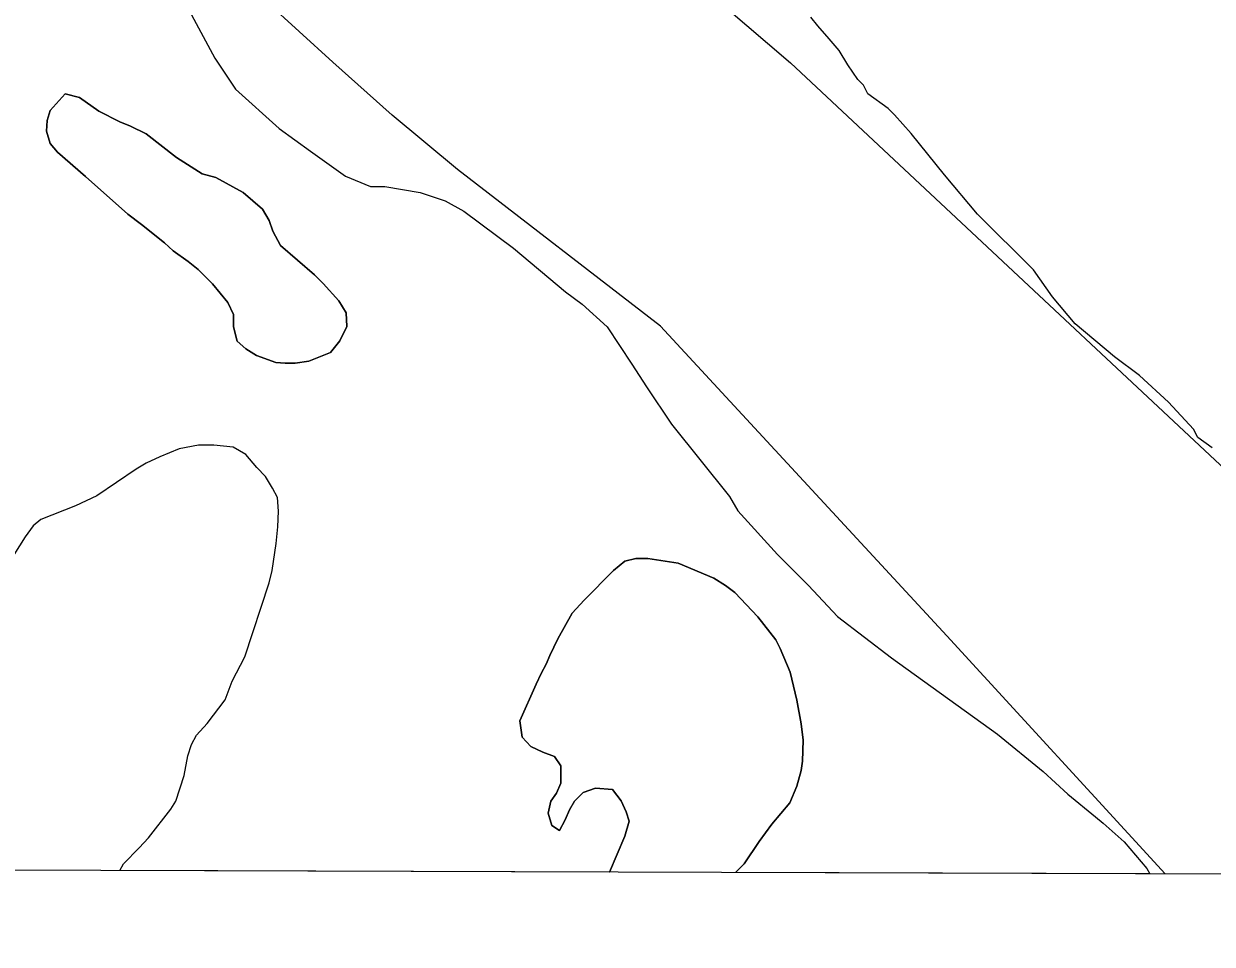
# Model space of a CAD drawing. Extents: x 3146026 to 3183936, y 897894 to 923344.
# Drawn here: x 3174145.8 to 3174528.7, y 903274.3 to 903570.7 of the extents above; entities that cross this region are included whole.
import ezdxf

# ---------------------------------------------------------------- set-up
doc = ezdxf.new("R2010")
doc.units = 0
for name, color, linetype in [('V-GRID-FRAM', 7, 'Continuous'), ('V-LEVE-TOET', 7, 'Continuous'), ('V-SITE-VEGE', 7, 'Continuous'), ('V-TOPO-SHOR', 7, 'Continuous')]:
    doc.layers.add(name, color=color, linetype=linetype)

msp = doc.modelspace()

# ---------------------------------------------------------------- linework, layer by layer
at = {"layer": 'V-GRID-FRAM'}
msp.add_lwpolyline([(3150311.93, 921563.12), (3181636.98, 921462.88), (3181586.71, 903274.26), (3150245.8, 903374.55), (3150311.93, 921563.12)], dxfattribs=at)
at = {"layer": 'V-LEVE-TOET'}
for points in [[(3173480.52, 904547.48), (3173582.49, 904366.5), (3173606.29, 904303.3), (3173616.66, 904266.12), (3173621.54, 904246.94), (3173626.19, 904221.17), (3173630.91, 904208.97), (3173643.38, 904191.34), (3173651.11, 904181.51), (3173662.43, 904172.07), (3173682.28, 904153.2), (3173711.29, 904129.89), (3173847.74, 904011.98), (3174042.02, 903849.65), (3174198.78, 903724.04), (3174392.83, 903558.12), (3174581.25, 903381.84), (3174662.69, 903296.42)], [(3174513.59, 903296.89), (3174443.19, 903373.59), (3174350.95, 903473.29), (3174285.57, 903523.75), (3174264.51, 903541.23), (3174245.45, 903558.3), (3174212.89, 903588.01), (3174192.03, 903605.09), (3174163.02, 903628.01), (3174031.49, 903732.91), (3173885.24, 903846.88), (3173738.1, 903981.02), (3173673.55, 904036.26), (3173661.42, 904044.31), (3173653.05, 904046.75), (3173642.66, 904044.41), (3173638.25, 904039.85), (3173632.77, 904024.31), (3173632.47, 904005.95), (3173632.51, 903940.89), (3173647.39, 903818.87), (3173678.51, 903636.09), (3173703.92, 903532.8)]]:
    msp.add_lwpolyline(points, dxfattribs=at)
at = {"layer": 'V-SITE-VEGE'}
for p, q in [((3174196, 903580.91), (3174207.39, 903559.58)), ((3174401.66, 903569.99), (3174399.36, 903572.78)), ((3174405.34, 903565.81), (3174401.66, 903569.99)), ((3174408.56, 903562.09), (3174405.34, 903565.81)), ((3174411.31, 903557.44), (3174408.56, 903562.09)), ((3174207.39, 903559.58), (3174214.09, 903549.59)), ((3174414.52, 903552.79), (3174411.31, 903557.44)), ((3174416.36, 903550.93), (3174414.52, 903552.79)), ((3174417.74, 903548.15), (3174416.36, 903550.93)), ((3174159.16, 903548.1), (3174154.32, 903542.77)), ((3174163.79, 903546.95), (3174159.16, 903548.1)), ((3174170.04, 903542.58), (3174163.79, 903546.95)), ((3174214.09, 903549.59), (3174228.13, 903536.94)), ((3174424.34, 903543.38), (3174417.74, 903548.15)), ((3174426.34, 903541.38), (3174424.34, 903543.38)), ((3174153.41, 903539.53), (3174153.18, 903536.07)), ((3174154.32, 903542.77), (3174153.41, 903539.53)), ((3174176.75, 903539.13), (3174170.04, 903542.58)), ((3174180.22, 903537.75), (3174176.75, 903539.13)), ((3174431.7, 903535.39), (3174426.34, 903541.38)), ((3174153.18, 903536.07), (3174154.35, 903532.14)), ((3174185.31, 903535.22), (3174180.22, 903537.75)), ((3174195.03, 903527.61), (3174185.31, 903535.22)), ((3174228.13, 903536.94), (3174238.16, 903529.62)), ((3174442.41, 903522.06), (3174431.7, 903535.39)), ((3174154.35, 903532.14), (3174156.66, 903529.37)), ((3174156.66, 903529.37), (3174165.69, 903521.54)), ((3174203.36, 903522.32), (3174195.03, 903527.61)), ((3174238.16, 903529.62), (3174249.52, 903521.63)), ((3174165.69, 903521.54), (3174179.36, 903509.32)), ((3174207.75, 903521.17), (3174203.36, 903522.32)), ((3174216.55, 903516.33), (3174207.75, 903521.17)), ((3174249.52, 903521.63), (3174257.54, 903518.31)), ((3174453.11, 903509.4), (3174442.41, 903522.06)), ((3174222.8, 903511.03), (3174216.55, 903516.33)), ((3174257.54, 903518.31), (3174262.21, 903518.33)), ((3174262.21, 903518.33), (3174273.56, 903516.35)), ((3174273.56, 903516.35), (3174281.58, 903513.7)), ((3174281.58, 903513.7), (3174287.59, 903510.37)), ((3174179.36, 903509.32), (3174183.75, 903506.09)), ((3174224.89, 903507.34), (3174222.8, 903511.03)), ((3174287.59, 903510.37), (3174303.63, 903498.39)), ((3174471.17, 903491.42), (3174453.11, 903509.4)), ((3174183.75, 903506.09), (3174191.16, 903500.1)), ((3174226.05, 903503.88), (3174224.89, 903507.34)), ((3174228.6, 903499.26), (3174226.05, 903503.88)), ((3174191.16, 903500.1), (3174193.94, 903497.57)), ((3174193.94, 903497.57), (3174198.8, 903494.11)), ((3174239.48, 903489.81), (3174228.6, 903499.26)), ((3174303.63, 903498.39), (3174320.35, 903484.41)), ((3174198.8, 903494.11), (3174202.04, 903491.58)), ((3174202.04, 903491.58), (3174206.68, 903486.96)), ((3174242.26, 903487.04), (3174239.48, 903489.81)), ((3174477.2, 903482.76), (3174471.17, 903491.42)), ((3174206.68, 903486.96), (3174211.54, 903480.97)), ((3174247.36, 903481.51), (3174242.26, 903487.04)), ((3174320.35, 903484.41), (3174325.7, 903480.42)), ((3174484.56, 903474.1), (3174477.2, 903482.76)), ((3174211.54, 903480.97), (3174213.4, 903477.04)), ((3174249.68, 903477.58), (3174247.36, 903481.51)), ((3174325.7, 903480.42), (3174333.73, 903473.1)), ((3174213.4, 903477.04), (3174213.41, 903473.11)), ((3174249.92, 903473.19), (3174249.68, 903477.58)), ((3174497.26, 903463.45), (3174484.56, 903474.1)), ((3174213.41, 903473.11), (3174214.57, 903468.5)), ((3174247.62, 903468.57), (3174249.92, 903473.19)), ((3174333.73, 903473.1), (3174341.76, 903461.1)), ((3174214.57, 903468.5), (3174217.35, 903465.96)), ((3174244.62, 903464.86), (3174247.62, 903468.57)), ((3174217.35, 903465.96), (3174220.82, 903463.88)), ((3174220.82, 903463.88), (3174227.07, 903461.59)), ((3174237.7, 903462.07), (3174244.62, 903464.86)), ((3174505.29, 903457.46), (3174497.26, 903463.45)), ((3174227.07, 903461.59), (3174230.07, 903461.36)), ((3174230.07, 903461.36), (3174233.31, 903461.37)), ((3174233.31, 903461.37), (3174237.7, 903462.07)), ((3174341.76, 903461.1), (3174346.45, 903453.77)), ((3174514.65, 903448.8), (3174505.29, 903457.46)), ((3174346.45, 903453.77), (3174354.48, 903441.77)), ((3174522.68, 903440.15), (3174514.65, 903448.8)), ((3174354.48, 903441.77), (3174373.22, 903418.46)), ((3174524.02, 903437.48), (3174522.68, 903440.15)), ((3174528.7, 903434.15), (3174524.02, 903437.48)), ((3174195.93, 903433.79), (3174189.7, 903431.23)), ((3174202.17, 903434.96), (3174195.93, 903433.79)), ((3174207.02, 903434.97), (3174202.17, 903434.96)), ((3174213.26, 903434.29), (3174207.02, 903434.97)), ((3174217.43, 903431.99), (3174213.26, 903434.29)), ((3174220.9, 903427.83), (3174217.43, 903431.99)), ((3174185.31, 903429.14), (3174182.08, 903427.29)), ((3174189.7, 903431.23), (3174185.31, 903429.14)), ((3174182.08, 903427.29), (3174169.39, 903418.71)), ((3174223.68, 903424.84), (3174220.9, 903427.83)), ((3174226, 903421.14), (3174223.68, 903424.84)), ((3174227.62, 903418.14), (3174226, 903421.14)), ((3174169.39, 903418.71), (3174162.46, 903415.45)), ((3174227.87, 903413.75), (3174227.62, 903418.14)), ((3174373.22, 903418.46), (3174375.9, 903413.79)), ((3174162.46, 903415.45), (3174151.38, 903411.04)), ((3174227.65, 903408.67), (3174227.87, 903413.75)), ((3174375.9, 903413.79), (3174388.62, 903399.8)), ((3174148.84, 903408.95), (3174146.31, 903405.48)), ((3174151.38, 903411.04), (3174148.84, 903408.95)), ((3174146.31, 903405.48), (3174138.48, 903392.99)), ((3174227.2, 903403.35), (3174227.65, 903408.67)), ((3174225.83, 903394.57), (3174227.2, 903403.35)), ((3174339.52, 903397.59), (3174335.83, 903394.58)), ((3174342.99, 903398.52), (3174339.52, 903397.59)), ((3174346.92, 903398.53), (3174342.99, 903398.52)), ((3174356.63, 903396.94), (3174346.92, 903398.53)), ((3174388.62, 903399.8), (3174398.65, 903389.81)), ((3174224.91, 903390.63), (3174225.83, 903394.57)), ((3174335.83, 903394.58), (3174326.38, 903385.08)), ((3174368.19, 903392.11), (3174356.63, 903396.94)), ((3174217.11, 903366.81), (3174224.91, 903390.63)), ((3174371.89, 903389.81), (3174368.19, 903392.11)), ((3174374.91, 903387.5), (3174371.89, 903389.81)), ((3174398.65, 903389.81), (3174408.02, 903379.82)), ((3174382.32, 903379.66), (3174374.91, 903387.5)), ((3174326.38, 903385.08), (3174322.46, 903380.92)), ((3174322.46, 903380.92), (3174317.86, 903372.59)), ((3174388.11, 903372.28), (3174382.32, 903379.66)), ((3174408.02, 903379.82), (3174425.4, 903366.51)), ((3174317.86, 903372.59), (3174315.33, 903367.27)), ((3174389.5, 903369.51), (3174388.11, 903372.28)), ((3174212.97, 903358.95), (3174217.11, 903366.81)), ((3174315.33, 903367.27), (3174314.18, 903364.49)), ((3174392.75, 903361.89), (3174389.5, 903369.51)), ((3174314.18, 903364.49), (3174312.57, 903361.48)), ((3174425.4, 903366.51), (3174459.49, 903341.89)), ((3174312.57, 903361.48), (3174310.96, 903358.01)), ((3174394.86, 903352.88), (3174392.75, 903361.89)), ((3174210.67, 903352.94), (3174212.97, 903358.95)), ((3174310.96, 903358.01), (3174305.67, 903346.21)), ((3174204.91, 903345.3), (3174210.67, 903352.94)), ((3174396.26, 903345.26), (3174394.86, 903352.88)), ((3174201.45, 903341.59), (3174204.91, 903345.3)), ((3174305.67, 903346.21), (3174306.37, 903340.9)), ((3174396.97, 903339.94), (3174396.26, 903345.26)), ((3174199.84, 903338.58), (3174201.45, 903341.59)), ((3174306.37, 903340.9), (3174309.15, 903337.9)), ((3174396.75, 903333.24), (3174396.97, 903339.94)), ((3174459.49, 903341.89), (3174474.2, 903329.91)), ((3174198.69, 903334.88), (3174199.84, 903338.58)), ((3174309.15, 903337.9), (3174313.08, 903336.06)), ((3174197.55, 903328.64), (3174198.69, 903334.88)), ((3174313.08, 903336.06), (3174316.79, 903334.68)), ((3174316.79, 903334.68), (3174318.87, 903331.68)), ((3174396.29, 903330.24), (3174396.75, 903333.24)), ((3174194.79, 903320.32), (3174197.55, 903328.64)), ((3174318.87, 903331.68), (3174318.88, 903326.14)), ((3174394.92, 903325.15), (3174396.29, 903330.24)), ((3174474.2, 903329.91), (3174482.23, 903322.59)), ((3174318.88, 903326.14), (3174317.5, 903322.9)), ((3174392.62, 903319.83), (3174394.92, 903325.15)), ((3174317.5, 903322.9), (3174315.66, 903320.35)), ((3174323.29, 903320.37), (3174326.05, 903323.15)), ((3174326.05, 903323.15), (3174329.98, 903324.54)), ((3174329.98, 903324.54), (3174335.53, 903324.09)), ((3174335.53, 903324.09), (3174338.31, 903320.4)), ((3174482.23, 903322.59), (3174491.14, 903315.28)), ((3174186.04, 903308.51), (3174193.19, 903317.77)), ((3174193.19, 903317.77), (3174194.79, 903320.32)), ((3174315.66, 903320.35), (3174314.75, 903316.42)), ((3174320.3, 903314.35), (3174321.68, 903317.59)), ((3174321.68, 903317.59), (3174323.29, 903320.37)), ((3174338.31, 903320.4), (3174339.93, 903316.94)), ((3174339.93, 903316.94), (3174340.87, 903313.94)), ((3174386.86, 903312.88), (3174392.62, 903319.83)), ((3174314.75, 903316.42), (3174315.91, 903312.5)), ((3174318.46, 903310.88), (3174320.3, 903314.35)), ((3174340.87, 903313.94), (3174339.49, 903309.08)), ((3174491.14, 903315.28), (3174493.6, 903313.27)), ((3174493.6, 903313.27), (3174500.28, 903307.28)), ((3174315.91, 903312.5), (3174318.46, 903310.88)), ((3174382.71, 903307.33), (3174386.86, 903312.88)), ((3174183.05, 903305.27), (3174186.04, 903308.51)), ((3174339.49, 903309.08), (3174334.52, 903297.47)), ((3174377.87, 903300.15), (3174382.71, 903307.33)), ((3174500.28, 903307.28), (3174507.64, 903298.62)), ((3174177.97, 903300.17), (3174183.05, 903305.27)), ((3174176.84, 903297.97), (3174177.97, 903300.17)), ((3174334.52, 903297.47), (3174176.84, 903297.97)), ((3174375.13, 903297.34), (3174377.87, 903300.15)), ((3174507.64, 903298.62), (3174508.56, 903296.91)), ((3174508.56, 903296.91), (3174375.13, 903297.34))]:
    msp.add_line(p, q, dxfattribs=at)
at = {"layer": 'V-TOPO-SHOR'}
for points in [[(3174170.04, 903542.58), (3174176.75, 903539.13), (3174180.22, 903537.75), (3174185.31, 903535.22), (3174195.03, 903527.61), (3174203.36, 903522.32), (3174207.75, 903521.17), (3174216.55, 903516.33), (3174222.8, 903511.03), (3174224.89, 903507.34), (3174226.05, 903503.88), (3174228.6, 903499.26), (3174239.48, 903489.81), (3174242.26, 903487.04), (3174247.36, 903481.51), (3174249.68, 903477.58), (3174249.92, 903473.19), (3174247.62, 903468.57), (3174244.62, 903464.86), (3174237.7, 903462.07), (3174233.31, 903461.37), (3174230.07, 903461.36), (3174227.07, 903461.59), (3174220.82, 903463.88), (3174217.35, 903465.96), (3174214.57, 903468.49), (3174213.41, 903473.11), (3174213.4, 903477.04), (3174211.54, 903480.97), (3174206.68, 903486.96), (3174202.04, 903491.57), (3174198.8, 903494.11), (3174193.94, 903497.57), (3174191.16, 903500.1), (3174183.75, 903506.09), (3174179.36, 903509.32), (3174165.69, 903521.54), (3174156.66, 903529.37), (3174154.35, 903532.14), (3174153.18, 903536.07), (3174153.41, 903539.53), (3174154.32, 903542.77), (3174159.16, 903548.1), (3174163.79, 903546.95), (3174170.04, 903542.58)], [(3174176.84, 903297.97), (3174177.97, 903300.17), (3174183.04, 903305.27), (3174186.04, 903308.51), (3174193.18, 903317.77), (3174194.79, 903320.31), (3174197.55, 903328.64), (3174198.69, 903334.88), (3174199.84, 903338.58), (3174201.45, 903341.59), (3174204.91, 903345.3), (3174210.67, 903352.94), (3174212.97, 903358.95), (3174217.11, 903366.81), (3174224.91, 903390.63), (3174225.83, 903394.57), (3174227.2, 903403.35), (3174227.65, 903408.67), (3174227.87, 903413.75), (3174227.63, 903418.14), (3174226, 903421.14), (3174223.68, 903424.84), (3174220.9, 903427.83), (3174217.43, 903431.99), (3174213.26, 903434.29), (3174207.02, 903434.97), (3174202.17, 903434.96), (3174195.93, 903433.79), (3174189.7, 903431.23), (3174185.31, 903429.14), (3174182.08, 903427.29), (3174169.39, 903418.71), (3174162.46, 903415.45), (3174151.38, 903411.04), (3174148.84, 903408.95), (3174146.31, 903405.48), (3174138.48, 903392.99)], [(3174305.67, 903346.21), (3174310.96, 903358.01), (3174312.57, 903361.48), (3174314.18, 903364.49), (3174315.33, 903367.27), (3174317.86, 903372.59), (3174322.46, 903380.92), (3174326.38, 903385.08), (3174335.83, 903394.58), (3174339.52, 903397.59), (3174342.99, 903398.52), (3174346.92, 903398.53), (3174356.63, 903396.94), (3174368.19, 903392.11), (3174371.89, 903389.81), (3174374.91, 903387.5), (3174382.32, 903379.66), (3174388.11, 903372.28), (3174389.5, 903369.51), (3174392.75, 903361.89), (3174394.86, 903352.88), (3174396.26, 903345.26), (3174396.97, 903339.94), (3174396.75, 903333.24), (3174396.29, 903330.24), (3174394.92, 903325.15), (3174392.62, 903319.83), (3174386.86, 903312.88), (3174382.71, 903307.33), (3174377.87, 903300.15), (3174375.13, 903297.34)], [(3174334.52, 903297.47), (3174339.49, 903309.08), (3174340.87, 903313.94), (3174339.93, 903316.94), (3174338.31, 903320.4), (3174335.53, 903324.09), (3174329.98, 903324.54), (3174326.05, 903323.15), (3174323.29, 903320.37), (3174321.68, 903317.59), (3174320.3, 903314.35), (3174318.46, 903310.88), (3174315.91, 903312.5), (3174314.75, 903316.42), (3174315.66, 903320.35), (3174317.5, 903322.9), (3174318.88, 903326.14), (3174318.87, 903331.68), (3174316.79, 903334.68), (3174313.08, 903336.06), (3174309.15, 903337.9), (3174306.37, 903340.9), (3174305.67, 903346.21)]]:
    msp.add_lwpolyline(points, dxfattribs=at)

doc.saveas('drawing.dxf')
